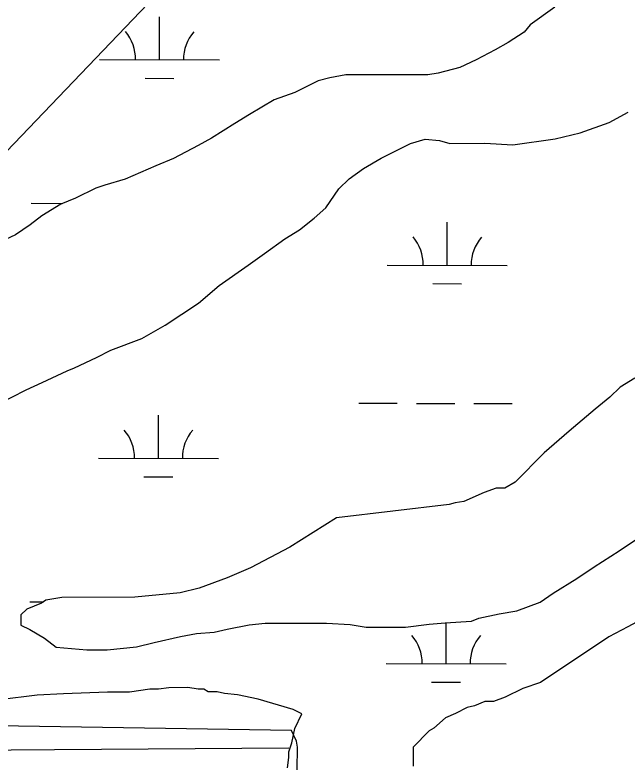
# Model space of a CAD drawing. Extents: x 3161665 to 3199565, y 885729 to 911164.
# Drawn here: x 3166674 to 3167185, y 899117 to 899743 of the extents above; entities that cross this region are included whole.
import ezdxf

# ---------------------------------------------------------------- set-up
doc = ezdxf.new("R2010")
doc.units = 0
for name, color, linetype in [('V-ROAD-CNTR', 7, 'Continuous'), ('V-SITE-VEGE', 7, 'Continuous'), ('V-TOPO-SHOR', 7, 'Continuous'), ('V-WETL-SWMP', 7, 'Continuous')]:
    doc.layers.add(name, color=color, linetype=linetype)

msp = doc.modelspace()

# ---------------------------------------------------------------- linework, layer by layer
at = {"layer": 'V-ROAD-CNTR'}
msp.add_lwpolyline([(3168946.16, 902701.5), (3168955.19, 902630.45), (3168961.47, 902535.92), (3168961.45, 902441.41), (3168955.85, 902353.45), (3168941.66, 902266.07), (3168918.08, 902177.69), (3168890.12, 902100.2), (3168863.3, 902033.59), (3168829.59, 901958.4), (3168794.35, 901901.35), (3168736.74, 901818.26), (3168666.19, 901730.64), (3168563.16, 901615.76), (3168462.22, 901514.43), (3168198.97, 901238.47), (3167670.16, 900679.22), (3166933.61, 899908.02), (3166499.21, 899453.99), (3166011.13, 898943.89)], dxfattribs=at)
at = {"layer": 'V-SITE-VEGE'}
for p, q in [((3167124.32, 899749.44), (3167103.61, 899734.75)), ((3167103.61, 899734.75), (3167098.74, 899728.63)), ((3167098.74, 899728.63), (3167085.34, 899720.06)), ((3167085.34, 899720.06), (3167074.37, 899713.94)), ((3167074.37, 899713.94), (3167058.52, 899705.36)), ((3167058.52, 899705.36), (3167045.12, 899699.22)), ((3167045.12, 899699.22), (3167026.82, 899694.3)), ((3166936.53, 899690.43), (3166926.78, 899687.97)), ((3166949.95, 899692.9), (3166936.53, 899690.43)), ((3167018.29, 899693.06), (3166949.95, 899692.9)), ((3167026.82, 899694.3), (3167018.29, 899693.06)), ((3166926.78, 899687.97), (3166907.27, 899678.16)), ((3166907.27, 899678.16), (3166890.2, 899672.02)), ((3166890.2, 899672.02), (3166869.49, 899659.77)), ((3166869.49, 899659.77), (3166857.3, 899652.42)), ((3167169.69, 899653.14), (3167185.54, 899661.72)), ((3166857.3, 899652.42), (3166837.8, 899640.17)), ((3167145.31, 899644.54), (3167169.69, 899653.14)), ((3166837.8, 899640.17), (3166826.84, 899634.04)), ((3167003.77, 899635.67), (3167015.97, 899639.36)), ((3167015.97, 899639.36), (3167028.17, 899638.17)), ((3167089.2, 899634.65), (3167124.57, 899639.61)), ((3167124.57, 899639.61), (3167145.31, 899644.54)), ((3166826.84, 899634.04), (3166806.12, 899623.01)), ((3166979.4, 899623.41), (3167003.77, 899635.67)), ((3167028.17, 899638.17), (3167036.72, 899635.75)), ((3167036.72, 899635.75), (3167066.01, 899635.82)), ((3167066.01, 899635.82), (3167089.2, 899634.65)), ((3166806.12, 899623.01), (3166791.49, 899616.88)), ((3166964.77, 899614.84), (3166979.4, 899623.41)), ((3166791.49, 899616.88), (3166765.89, 899605.84)), ((3166952.59, 899606.27), (3166964.77, 899614.84)), ((3166765.89, 899605.84), (3166748.81, 899600.92)), ((3166944.07, 899597.71), (3166952.59, 899606.27)), ((3166741.5, 899598.46), (3166724.43, 899589.88)), ((3166748.81, 899600.92), (3166741.5, 899598.46)), ((3166933.12, 899581.82), (3166944.07, 899597.71)), ((3166724.43, 899589.88), (3166712.24, 899584.97)), ((3166712.24, 899584.97), (3166696.4, 899575.17)), ((3166923.38, 899573.25), (3166933.12, 899581.82)), ((3166696.4, 899575.17), (3166686.66, 899567.83)), ((3166911.2, 899563.46), (3166923.38, 899573.25)), ((3166686.66, 899567.83), (3166674.47, 899559.26)), ((3166674.47, 899559.26), (3166665.94, 899555.57)), ((3166899.01, 899556.11), (3166911.2, 899563.46)), ((3166881.96, 899543.87), (3166899.01, 899556.11)), ((3166868.56, 899534.08), (3166881.96, 899543.87)), ((3166844.19, 899516.94), (3166868.56, 899534.08)), ((3166827.14, 899502.25), (3166844.19, 899516.94)), ((3166799.12, 899483.88), (3166827.14, 899502.25)), ((3166779.62, 899472.86), (3166799.12, 899483.88)), ((3166754.01, 899463.04), (3166779.62, 899472.86)), ((3166741.82, 899456.91), (3166754.01, 899463.04)), ((3166723.54, 899448.32), (3166741.82, 899456.91)), ((3166696.72, 899436.06), (3166717.44, 899445.87)), ((3166717.44, 899445.87), (3166723.54, 899448.32)), ((3167190.93, 899439.64), (3167178.75, 899432.29)), ((3166683.31, 899429.93), (3166696.72, 899436.06)), ((3166619.93, 899398.05), (3166683.31, 899429.93)), ((3167178.75, 899432.29), (3167170.22, 899423.73)), ((3167170.22, 899423.73), (3167158.04, 899413.93)), ((3167158.04, 899413.93), (3167136.12, 899395.58)), ((3167136.12, 899395.58), (3167115.42, 899377.23)), ((3167115.42, 899377.23), (3167091.07, 899352.77)), ((3167091.07, 899352.77), (3167082.54, 899347.87)), ((3167075.21, 899347.85), (3167065.46, 899344.17)), ((3167082.54, 899347.87), (3167075.21, 899347.85)), ((3167065.46, 899344.17), (3167048.39, 899336.81)), ((3167036.2, 899334.34), (3166942.26, 899323.13)), ((3167041.07, 899335.57), (3167036.2, 899334.34)), ((3167048.39, 899336.81), (3167041.07, 899335.57)), ((3166942.26, 899323.13), (3166903.27, 899298.64)), ((3167177.84, 899295.61), (3167192.46, 899305.41)), ((3166903.27, 899298.64), (3166870.36, 899281.48)), ((3167157.12, 899282.14), (3167177.84, 899295.61)), ((3167142.5, 899272.35), (3167157.12, 899282.14)), ((3166870.36, 899281.48), (3166850.85, 899272.9)), ((3166850.85, 899272.9), (3166827.69, 899264.3)), ((3167123.01, 899260.1), (3167142.5, 899272.35)), ((3166827.69, 899264.3), (3166811.83, 899260.6)), ((3166811.83, 899260.6), (3166774.01, 899256.85)), ((3167112.04, 899252.75), (3167123.01, 899260.1)), ((3166695.93, 899251.79), (3166683.73, 899246.88)), ((3166699.58, 899254.24), (3166695.93, 899251.79)), ((3166713, 899256.71), (3166699.58, 899254.24)), ((3166774.01, 899256.85), (3166713, 899256.71)), ((3167092.53, 899245.38), (3167112.04, 899252.75)), ((3166683.73, 899246.88), (3166678.87, 899241.99)), ((3167077.9, 899242.91), (3167092.53, 899245.38)), ((3166678.87, 899241.99), (3166678.88, 899233.45)), ((3167054.72, 899236.76), (3167060.82, 899239.21)), ((3167060.82, 899239.21), (3167077.9, 899242.91)), ((3166678.88, 899233.45), (3166686.21, 899229.81)), ((3166850.95, 899230.18), (3166869.25, 899233.89)), ((3166869.25, 899233.89), (3166882.67, 899235.14)), ((3166882.67, 899235.14), (3166933.92, 899235.26)), ((3166933.92, 899235.26), (3166953.45, 899234.08)), ((3166953.45, 899234.08), (3166966.88, 899231.67)), ((3166999.82, 899231.75), (3167019.34, 899234.23)), ((3167019.34, 899234.23), (3167032.76, 899235.48)), ((3167032.76, 899235.48), (3167054.72, 899236.76)), ((3167185.31, 899232.17), (3167169.46, 899223.6)), ((3166686.21, 899229.81), (3166698.43, 899222.51)), ((3166811.92, 899223.99), (3166825.34, 899226.47)), ((3166825.34, 899226.47), (3166839.98, 899227.72)), ((3166839.98, 899227.72), (3166850.95, 899230.18)), ((3166966.88, 899231.67), (3166999.82, 899231.75)), ((3166698.43, 899222.51), (3166708.21, 899215.21)), ((3166789.96, 899219.06), (3166811.92, 899223.99)), ((3167169.46, 899223.6), (3167112.2, 899185.64)), ((3166708.21, 899215.21), (3166733.85, 899212.83)), ((3166750.93, 899212.87), (3166775.33, 899215.37)), ((3166775.33, 899215.37), (3166789.96, 899219.06)), ((3166733.85, 899212.83), (3166750.93, 899212.87)), ((3167112.2, 899185.64), (3167097.56, 899180.72)), ((3166714.41, 899176.18), (3166692.44, 899174.91)), ((3166751.01, 899177.48), (3166714.41, 899176.18)), ((3166769.32, 899177.53), (3166751.01, 899177.48)), ((3166786.39, 899180), (3166769.32, 899177.53)), ((3166793.71, 899180.02), (3166786.39, 899180)), ((3166802.25, 899181.26), (3166793.71, 899180.02)), ((3166818.12, 899181.3), (3166802.25, 899181.26)), ((3166826.66, 899180.1), (3166818.12, 899181.3)), ((3166831.54, 899180.11), (3166826.66, 899180.1)), ((3166835.21, 899177.68), (3166831.54, 899180.11)), ((3166842.53, 899177.69), (3166835.21, 899177.68)), ((3166848.64, 899176.49), (3166842.53, 899177.69)), ((3166859.62, 899175.29), (3166848.64, 899176.49)), ((3167097.56, 899180.72), (3167082.94, 899173.36)), ((3166692.44, 899174.91), (3166660.72, 899171.17)), ((3166876.71, 899171.67), (3166859.62, 899175.29)), ((3166906.02, 899163.2), (3166876.71, 899171.67)), ((3167065.86, 899169.67), (3167057.33, 899165.99)), ((3167073.19, 899169.68), (3167065.86, 899169.67)), ((3167082.94, 899173.36), (3167073.19, 899169.68)), ((3166913.35, 899159.55), (3166906.02, 899163.2)), ((3167051.23, 899164.75), (3167041.48, 899159.85)), ((3167057.33, 899165.99), (3167051.23, 899164.75)), ((3166907.28, 899147.33), (3166913.35, 899159.55)), ((3167041.48, 899159.85), (3167032.95, 899156.17)), ((3167032.95, 899156.17), (3167023.2, 899147.6)), ((3166904.86, 899135.13), (3166907.28, 899147.33)), ((3167019.55, 899145.15), (3167006.16, 899131.7)), ((3167023.2, 899147.6), (3167019.55, 899145.15)), ((3166902.44, 899127.8), (3166904.86, 899135.13)), ((3166902.45, 899122.92), (3166902.44, 899127.8)), ((3167006.16, 899131.7), (3167006.19, 899115.84)), ((3166901.25, 899114.37), (3166902.45, 899122.92))]:
    msp.add_line(p, q, dxfattribs=at)
at = {"layer": 'V-TOPO-SHOR'}
msp.add_lwpolyline([(3165902.82, 899124.45), (3166096.39, 899125.93), (3166141.84, 899127.23), (3166222.82, 899126.88), (3166489.48, 899128.03), (3166706.98, 899129.72), (3166902.33, 899130.96)], dxfattribs=at)
at = {"layer": 'V-WETL-SWMP'}
for p, q in [((3167124.32, 899749.44), (3167103.61, 899734.75)), ((3166794.5, 899705.5), (3166794.6, 899741.5)), ((3167103.61, 899734.75), (3167098.74, 899728.63)), ((3167098.74, 899728.63), (3167085.34, 899720.06)), ((3167085.34, 899720.06), (3167074.37, 899713.93)), ((3167074.37, 899713.93), (3167058.52, 899705.36)), ((3166744.5, 899705.64), (3166844.5, 899705.36)), ((3167058.52, 899705.36), (3167045.11, 899699.22)), ((3167045.11, 899699.22), (3167026.82, 899694.3)), ((3166782.45, 899690.1), (3166806.45, 899690.03)), ((3166936.53, 899690.43), (3166926.77, 899687.97)), ((3166949.95, 899692.9), (3166936.53, 899690.43)), ((3167018.28, 899693.06), (3166949.95, 899692.9)), ((3167026.82, 899694.3), (3167018.28, 899693.06)), ((3166926.77, 899687.97), (3166907.27, 899678.16)), ((3166907.27, 899678.16), (3166890.2, 899672.02)), ((3166890.2, 899672.02), (3166869.48, 899659.77)), ((3166869.48, 899659.77), (3166857.3, 899652.42)), ((3167169.69, 899653.14), (3167185.53, 899661.72)), ((3166857.3, 899652.42), (3166837.8, 899640.17)), ((3167145.3, 899644.54), (3167169.69, 899653.14)), ((3166837.8, 899640.17), (3166826.83, 899634.05)), ((3167003.77, 899635.67), (3167015.97, 899639.36)), ((3167015.97, 899639.36), (3167028.17, 899638.17)), ((3167089.19, 899634.65), (3167124.57, 899639.61)), ((3167124.57, 899639.61), (3167145.3, 899644.54)), ((3166826.83, 899634.05), (3166806.11, 899623.01)), ((3166979.39, 899623.41), (3167003.77, 899635.67)), ((3167028.17, 899638.17), (3167036.72, 899635.75)), ((3167036.72, 899635.75), (3167066.01, 899635.82)), ((3167066.01, 899635.82), (3167089.19, 899634.65)), ((3166806.11, 899623.01), (3166791.48, 899616.88)), ((3166964.77, 899614.84), (3166979.39, 899623.41)), ((3166791.48, 899616.88), (3166765.88, 899605.84)), ((3166952.59, 899606.27), (3166964.77, 899614.84)), ((3166765.88, 899605.84), (3166748.81, 899600.92)), ((3166944.06, 899597.71), (3166952.59, 899606.27)), ((3166741.5, 899598.46), (3166724.43, 899589.88)), ((3166748.81, 899600.92), (3166741.5, 899598.46)), ((3166933.12, 899581.82), (3166944.06, 899597.71)), ((3166724.43, 899589.88), (3166712.24, 899584.97)), ((3166687.32, 899585.72), (3166713.93, 899585.65)), ((3166712.24, 899584.97), (3166696.4, 899575.17)), ((3166923.38, 899573.25), (3166933.12, 899581.82)), ((3166696.4, 899575.17), (3166686.65, 899567.83)), ((3166911.2, 899563.46), (3166923.38, 899573.25)), ((3166686.65, 899567.83), (3166674.47, 899559.26)), ((3167034.5, 899534.02), (3167034.59, 899570.02)), ((3166674.47, 899559.26), (3166665.94, 899555.58)), ((3166899.01, 899556.11), (3166911.2, 899563.46)), ((3166881.95, 899543.87), (3166899.01, 899556.11)), ((3166868.55, 899534.08), (3166881.95, 899543.87)), ((3166844.19, 899516.94), (3166868.55, 899534.08)), ((3166984.5, 899534.16), (3167084.5, 899533.88)), ((3166827.14, 899502.25), (3166844.19, 899516.94)), ((3167022.45, 899518.62), (3167046.45, 899518.56)), ((3166799.11, 899483.89), (3166827.14, 899502.25)), ((3166779.61, 899472.86), (3166799.11, 899483.89)), ((3166754.01, 899463.04), (3166779.61, 899472.86)), ((3166741.82, 899456.91), (3166754.01, 899463.04)), ((3166723.54, 899448.32), (3166741.82, 899456.91)), ((3166696.72, 899436.06), (3166717.44, 899445.87)), ((3166717.44, 899445.87), (3166723.54, 899448.32)), ((3167190.93, 899439.64), (3167178.74, 899432.29)), ((3166683.31, 899429.93), (3166696.72, 899436.06)), ((3166619.93, 899398.05), (3166683.31, 899429.93)), ((3167178.74, 899432.29), (3167170.22, 899423.73)), ((3167170.22, 899423.73), (3167158.04, 899413.94)), ((3166960.77, 899418.79), (3166992.77, 899418.7)), ((3167008.77, 899418.66), (3167040.77, 899418.57)), ((3167056.77, 899418.53), (3167088.77, 899418.44)), ((3167158.04, 899413.94), (3167136.12, 899395.58)), ((3166793.58, 899372.82), (3166793.68, 899408.82)), ((3167136.12, 899395.58), (3167115.41, 899377.23)), ((3167115.41, 899377.23), (3167091.06, 899352.77)), ((3166743.58, 899372.96), (3166843.58, 899372.69)), ((3166781.53, 899357.43), (3166805.53, 899357.36)), ((3167091.06, 899352.77), (3167082.53, 899347.87)), ((3167075.21, 899347.85), (3167065.46, 899344.17)), ((3167082.53, 899347.87), (3167075.21, 899347.85)), ((3167065.46, 899344.17), (3167048.39, 899336.81)), ((3167036.19, 899334.34), (3166942.26, 899323.14)), ((3167041.07, 899335.57), (3167036.19, 899334.34)), ((3167048.39, 899336.81), (3167041.07, 899335.57)), ((3166942.26, 899323.14), (3166903.26, 899298.64)), ((3167177.84, 899295.61), (3167192.46, 899305.41)), ((3166903.26, 899298.64), (3166870.36, 899281.48)), ((3167157.12, 899282.14), (3167177.84, 899295.61)), ((3167142.5, 899272.35), (3167157.12, 899282.14)), ((3166870.36, 899281.48), (3166850.85, 899272.9)), ((3166850.85, 899272.9), (3166827.69, 899264.3)), ((3167123, 899260.1), (3167142.5, 899272.35)), ((3166827.69, 899264.3), (3166811.83, 899260.6)), ((3166811.83, 899260.6), (3166774.01, 899256.85)), ((3167112.04, 899252.75), (3167123, 899260.1)), ((3166695.92, 899251.79), (3166683.73, 899246.88)), ((3166686.4, 899253.05), (3166697.75, 899253.02)), ((3166699.58, 899254.24), (3166695.92, 899251.79)), ((3166713, 899256.71), (3166699.58, 899254.24)), ((3166774.01, 899256.85), (3166713, 899256.71)), ((3167092.53, 899245.39), (3167112.04, 899252.75)), ((3166683.73, 899246.88), (3166678.86, 899241.99)), ((3167077.89, 899242.91), (3167092.53, 899245.39)), ((3166678.86, 899241.99), (3166678.88, 899233.45)), ((3167054.72, 899236.76), (3167060.82, 899239.21)), ((3167060.82, 899239.21), (3167077.89, 899242.91)), ((3167206.02, 899243.21), (3167185.31, 899232.18)), ((3166678.88, 899233.45), (3166686.21, 899229.81)), ((3166850.95, 899230.19), (3166869.25, 899233.89)), ((3166869.25, 899233.89), (3166882.67, 899235.14)), ((3166882.67, 899235.14), (3166933.92, 899235.26)), ((3166933.92, 899235.26), (3166953.44, 899234.08)), ((3166953.44, 899234.08), (3166966.87, 899231.67)), ((3166999.82, 899231.75), (3167019.34, 899234.23)), ((3167019.34, 899234.23), (3167032.76, 899235.49)), ((3167032.76, 899235.49), (3167054.72, 899236.76)), ((3167033.58, 899201.35), (3167033.67, 899235.54)), ((3167185.31, 899232.18), (3167169.46, 899223.6)), ((3166686.21, 899229.81), (3166698.43, 899222.51)), ((3166811.91, 899223.99), (3166825.33, 899226.47)), ((3166825.33, 899226.47), (3166839.97, 899227.72)), ((3166839.97, 899227.72), (3166850.95, 899230.19)), ((3166966.87, 899231.67), (3166999.82, 899231.75)), ((3166698.43, 899222.51), (3166708.21, 899215.21)), ((3166789.96, 899219.06), (3166811.91, 899223.99)), ((3167169.46, 899223.6), (3167112.2, 899185.64)), ((3166708.21, 899215.21), (3166733.84, 899212.83)), ((3166750.93, 899212.87), (3166775.33, 899215.37)), ((3166775.33, 899215.37), (3166789.96, 899219.06)), ((3166733.84, 899212.83), (3166750.93, 899212.87)), ((3166983.58, 899201.49), (3167083.58, 899201.21)), ((3167021.53, 899185.95), (3167045.53, 899185.88)), ((3167112.2, 899185.64), (3167097.56, 899180.72)), ((3167097.56, 899180.72), (3167082.94, 899173.37)), ((3167065.86, 899169.67), (3167057.33, 899165.99)), ((3167073.18, 899169.68), (3167065.86, 899169.67)), ((3167082.94, 899173.37), (3167073.18, 899169.68)), ((3167051.23, 899164.75), (3167041.48, 899159.85)), ((3167057.33, 899165.99), (3167051.23, 899164.75)), ((3167041.48, 899159.85), (3167032.95, 899156.17)), ((3166904.52, 899145.41), (3166315.66, 899155.34)), ((3167032.95, 899156.17), (3167023.2, 899147.6)), ((3166908.7, 899136.71), (3166904.52, 899145.41)), ((3167019.55, 899145.15), (3167006.16, 899131.7)), ((3167023.2, 899147.6), (3167019.55, 899145.15)), ((3166909.5, 899131.56), (3166908.7, 899136.71)), ((3166909.34, 899112.75), (3166909.5, 899131.56)), ((3167006.16, 899131.7), (3167006.19, 899115.84))]:
    msp.add_line(p, q, dxfattribs=at)
for centre, start, end in [((3166739.25, 899706.13), 359.06985, 40.6135), ((3166849.74, 899705.82), 139.06984, 180.6135), ((3166979.25, 899534.65), 359.06985, 40.6135), ((3167089.74, 899534.34), 139.06984, 180.6135), ((3166738.34, 899373.45), 359.06985, 40.6135), ((3166848.82, 899373.15), 139.06984, 180.6135), ((3166978.33, 899201.97), 359.06985, 40.6135), ((3167088.82, 899201.67), 139.06984, 180.6135)]:
    msp.add_arc(centre, 35.25, start, end, dxfattribs=at)

doc.saveas('drawing.dxf')
